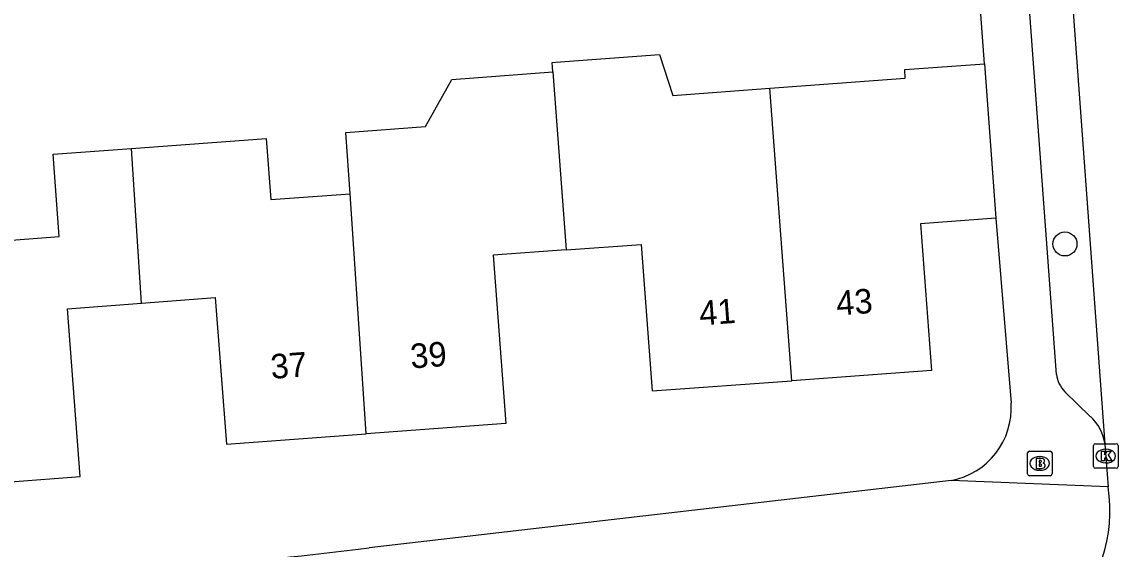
# Model space of a CAD drawing. Extents: x 163427 to 164190, y 380331 to 381641.
# Drawn here: x 163758.15 to 163802.91, y 380930.39 to 380951.89 of the extents above; entities that cross this region are included whole.
import ezdxf

# ---------------------------------------------------------------- set-up
doc = ezdxf.new("R2010")
doc.units = 0
for name, color, linetype in [('IMGEO_Boom', 7, 'Continuous'), ('IMGEO_Brandkraan', 7, 'Continuous'), ('IMGEO_Kolk', 7, 'Continuous'), ('IMGEO_Muur', 7, 'Continuous'), ('IMGEO_Pand', 7, 'Continuous'), ('IMGEO_Pand_nummerreeks', 7, 'Continuous'), ('IMGEO_Rijbaan_lokaal_open', 7, 'Continuous'), ('IMGEO_Voetpad_open', 7, 'Continuous')]:
    doc.layers.add(name, color=color, linetype=linetype)

msp = doc.modelspace()

# ---------------------------------------------------------------- linework, layer by layer
at = {"layer": 'IMGEO_Boom'}
msp.add_circle((163800.737, 380942.834), 0.489, dxfattribs=at)
at = {"layer": 'IMGEO_Brandkraan'}
for p, q in [((163799.283, 380934.383), (163800.135, 380934.383)), ((163799.208, 380933.457), (163799.208, 380934.309)), ((163799.696, 380934.163), (163799.721, 380934.163)), ((163800.209, 380934.309), (163800.209, 380933.457)), ((163799.719, 380933.603), (163799.694, 380933.603)), ((163800.135, 380933.383), (163799.283, 380933.383))]:
    msp.add_line(p, q, dxfattribs=at)
for points in [[(163799.283, 380934.383), (163800.135, 380934.383)], [(163799.208, 380933.457), (163799.208, 380934.309)], [(163799.556, 380934.083), (163799.556, 380933.683), (163799.769, 380933.683)], [(163799.787, 380934.083), (163799.556, 380934.083)], [(163799.735, 380934.002), (163799.681, 380934.002), (163799.681, 380933.926)], [(163799.681, 380933.926), (163799.734, 380933.926)], [(163800.209, 380934.309), (163800.209, 380933.457)], [(163799.743, 380933.85), (163799.681, 380933.85), (163799.681, 380933.769)], [(163799.681, 380933.769), (163799.743, 380933.769)], [(163800.135, 380933.383), (163799.283, 380933.383)]]:
    msp.add_lwpolyline(points, dxfattribs=at)
for centre, radius, start, end in [((163799.285, 380934.307), 0.0765, 91.552, 178.448), ((163799.285, 380934.307), 0.0765, 91.552, 178.448), ((163800.133, 380934.307), 0.0765, 1.552, 88.448), ((163800.133, 380934.307), 0.0765, 1.552, 88.448), ((163799.736, 380933.964), 0.0379, 267.8285, 90.9355), ((163799.791, 380933.938), 0.145, 59.4692, 91.5367), ((163799.816, 380933.985), 0.0922, 285.5137, 58.1501), ((163799.744, 380933.809), 0.0404, 269.8759, 90.5077), ((163799.775, 380933.934), 0.251, 268.6676, 293.5347), ((163799.821, 380933.793), 0.105, 301.3115, 78.989), ((163799.285, 380933.459), 0.0765, 181.552, 268.448), ((163799.285, 380933.459), 0.0765, 181.552, 268.448), ((163800.133, 380933.459), 0.0765, 271.552, 358.448), ((163800.133, 380933.459), 0.0765, 271.552, 358.448)]:
    msp.add_arc(centre, radius, start, end, dxfattribs=at)
for centre, major_axis, ratio, start_param, end_param in [((163799.695, 380933.883), (-0.387, 0.002), 0.722429, 4.712389, 7.853982), ((163799.72, 380933.883), (-0.39, 0.002), 0.717154, 1.570796, 4.712389)]:
    msp.add_ellipse(centre, major_axis=major_axis, ratio=ratio, start_param=start_param, end_param=end_param, dxfattribs=at)
at = {"layer": 'IMGEO_Kolk'}
for p, q in [((163801.904, 380933.758), (163801.904, 380934.61)), ((163801.979, 380934.684), (163802.831, 380934.684)), ((163802.392, 380934.464), (163802.417, 380934.464)), ((163802.905, 380934.61), (163802.905, 380933.758)), ((163802.831, 380933.684), (163801.979, 380933.684)), ((163802.415, 380933.904), (163802.39, 380933.904))]:
    msp.add_line(p, q, dxfattribs=at)
for points in [[(163801.904, 380933.758), (163801.904, 380934.61)], [(163801.979, 380934.684), (163802.831, 380934.684)], [(163802.225, 380934.384), (163802.348, 380934.384), (163802.348, 380934.233), (163802.478, 380934.384), (163802.642, 380934.384), (163802.496, 380934.233), (163802.649, 380933.984), (163802.497, 380933.984), (163802.412, 380934.148), (163802.348, 380934.081), (163802.348, 380933.984), (163802.225, 380933.984), (163802.225, 380934.384)], [(163802.905, 380934.61), (163802.905, 380933.758)], [(163802.831, 380933.684), (163801.979, 380933.684)]]:
    msp.add_lwpolyline(points, dxfattribs=at)
for centre, start, end in [((163801.981, 380934.608), 91.552, 178.448), ((163801.981, 380934.608), 91.552, 178.448), ((163802.829, 380934.608), 1.552, 88.448), ((163802.829, 380934.608), 1.552, 88.448), ((163801.981, 380933.76), 181.552, 268.448), ((163801.981, 380933.76), 181.552, 268.448), ((163802.829, 380933.76), 271.552, 358.448), ((163802.829, 380933.76), 271.552, 358.448)]:
    msp.add_arc(centre, 0.0765, start, end, dxfattribs=at)
for centre, major_axis, ratio, start_param, end_param in [((163802.391, 380934.184), (-0.387, 0.002), 0.722429, 4.712389, 7.853982), ((163802.416, 380934.184), (-0.39, 0.002), 0.717154, 1.570796, 4.712389)]:
    msp.add_ellipse(centre, major_axis=major_axis, ratio=ratio, start_param=start_param, end_param=end_param, dxfattribs=at)
at = {"layer": 'IMGEO_Muur'}
msp.add_lwpolyline([(163797.446, 380950.186), (163796.711, 380960.128)], dxfattribs=at)
at = {"layer": 'IMGEO_Pand'}
for points in [[(163779.822, 380949.851), (163779.793, 380950.235), (163779.955, 380950.247), (163784.175, 380950.56), (163784.719, 380948.892), (163788.688, 380949.186)], [(163788.688, 380949.186), (163794.218, 380949.596), (163794.192, 380949.945), (163797.446, 380950.186)], [(163797.446, 380950.186), (163797.917, 380943.889)], [(163771.553, 380944.886), (163771.368, 380947.38), (163774.624, 380947.622), (163775.696, 380949.545), (163779.822, 380949.851)], [(163779.822, 380949.851), (163780.365, 380942.591)], [(163789.578, 380937.255), (163788.688, 380949.186)], [(163762.624, 380946.733), (163768.127, 380947.141), (163768.312, 380944.646), (163771.553, 380944.886)], [(163754.154, 380942.724), (163759.673, 380943.133), (163759.423, 380946.496), (163762.624, 380946.733)], [(163763.028, 380940.422), (163762.624, 380946.733)], [(163772.202, 380935.09), (163771.553, 380944.886)], [(163797.917, 380943.889), (163794.835, 380943.655), (163795.29, 380937.671), (163789.578, 380937.255)], [(163780.365, 380942.591), (163777.396, 380942.371), (163777.905, 380935.515), (163772.202, 380935.09)], [(163780.365, 380942.591), (163783.435, 380942.819), (163783.879, 380936.84), (163789.578, 380937.255)], [(163763.028, 380940.422), (163766.043, 380940.651), (163766.498, 380934.665), (163772.202, 380935.09)], [(163754.819, 380932.921), (163760.527, 380933.348), (163760.007, 380940.192), (163763.028, 380940.422)]]:
    msp.add_lwpolyline(points, dxfattribs=at)
at = {"layer": 'IMGEO_Rijbaan_lokaal_open'}
for points in [[(163798.389, 380988.864), (163802.371, 380934.664)], [(163802.371, 380934.664), (163802.423, 380933.957), (163802.5, 380932.923)]]:
    msp.add_lwpolyline(points, dxfattribs=at)
msp.add_arc((163796.4, 380931.95), 6.177, 314.1797, 9.065, dxfattribs=at)
at = {"layer": 'IMGEO_Voetpad_open'}
for points in [[(163800.389, 380937.513), (163796.793, 380986.087), (163797.087, 380986.725), (163797.828, 380987.429)], [(163797.446, 380950.186), (163796.711, 380960.128)], [(163797.917, 380943.889), (163798.534, 380936.343)], [(163801.772, 380935.8), (163800.732, 380936.805)], [(163796.087, 380933.192), (163772.333, 380930.443)], [(163802.5, 380932.923), (163796.087, 380933.192)]]:
    msp.add_lwpolyline(points, dxfattribs=at)
for centre, radius, start, end in [((163801.62, 380937.672), 1.242, 187.3789, 224.3181), ((163795.555, 380936.13), 2.986, 280.2539, 4.0817), ((163800.484, 380934.395), 1.907, 8.1209, 47.4835), ((163724.768, 381324.956), 397.37, 274.73298, 276.87474)]:
    msp.add_arc(centre, radius, start, end, dxfattribs=at)

# ---------------------------------------------------------------- texts
at = {"layer": 'IMGEO_Pand_nummerreeks'}
for s, rotation, p in [('43', 4.1652, (163791.43, 380939.917)), ('41', 4.1652, (163785.837, 380939.509)), ('39', 4.2616, (163774.042, 380937.754)), ('37', 4.2616, (163768.338, 380937.329))]:
    msp.add_text(s, height=1, rotation=rotation, dxfattribs=at).set_placement(p)

doc.saveas('drawing.dxf')
